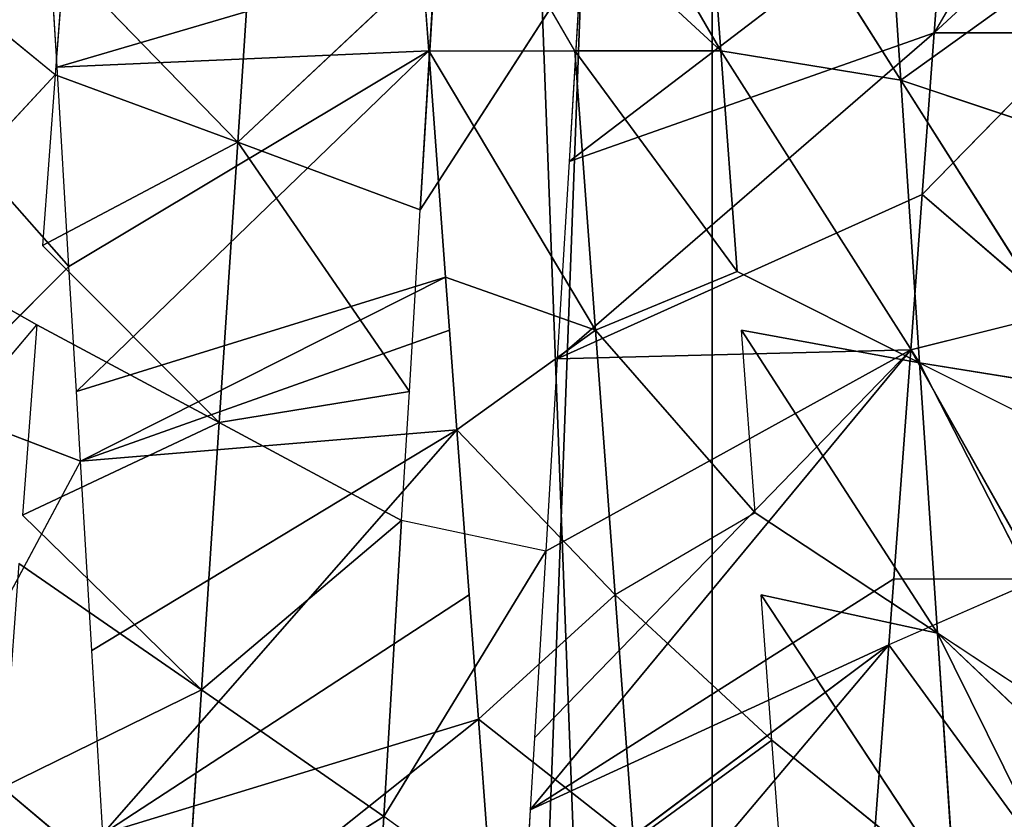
# Model space of a CAD drawing. Extents: x 143 to 263, y -61 to 82.
# Tile 607 of 656: x 250.253 to 250.843, y 71.45 to 71.929. Entities that reach past the tile are written whole.
import ezdxf

# ---------------------------------------------------------------- set-up
doc = ezdxf.new("R2010")
doc.units = 0
doc.header["$LTSCALE"] = 25.4
doc.layers.get('0').update_dxf_attribs({"color": 13, "linetype": 'CONTINUOUS'})

# ---------------------------------------------------------------- blocks, each defined once
blk = doc.blocks.new('ICE-BALL-8126_STL')
at = {"color": 41}
for p, q in [((10.74328, 47.04888, 96.73569), (10.50894, 46.92876, 96.6183)), ((10.74328, 47.04888, 96.73569), (10.50894, 46.92876, 96.6183)), ((10.77688, 47.05089, 96.72147), (10.67107, 46.9395, 96.56055)), ((10.74328, 47.04888, 96.73569), (10.67107, 46.9395, 96.56055)), ((10.13737, 47.03796, 93.36781), (10.31102, 46.93756, 93.39289)), ((10.33947, 46.91753, 96.66043), (10.5261, 47.03588, 96.8106)), ((10.33947, 46.91753, 96.66043), (10.5261, 47.03588, 96.8106)), ((10.50894, 46.92876, 96.6183), (10.5637, 47.03813, 96.79966)), ((10.50894, 46.92876, 96.6183), (10.5261, 47.03588, 96.8106)), ((10.31102, 47.02506, 93.39289), (10.31102, 46.93756, 93.39289)), ((10.31102, 47.02506, 93.39289), (10.40807, 46.93036, 93.41572)), ((10.376, 47.02691, 96.84631), (10.33947, 46.91753, 96.66043)), ((10.376, 47.02691, 96.84631), (10.33947, 46.91753, 96.66043)), ((10.26552, 47.02029, 96.86475), (10.33947, 46.91753, 96.66043)), ((10.26552, 47.02029, 96.86475), (10.33947, 46.91753, 96.66043)), ((10.47895, 47.01259, 93.43658), (10.40807, 46.93036, 93.41572)), ((10.50102, 46.92345, 93.44382), (10.47895, 47.01259, 93.43658)), ((10.50102, 46.92345, 93.44382), (10.63835, 47.00076, 93.49732)), ((10.50102, 46.92345, 93.44382), (10.63835, 47.00076, 93.49732)), ((10.63835, 46.91325, 93.49732), (10.63835, 47.00076, 93.49732)), ((10.63835, 47.00076, 93.49732), (10.67806, 46.91031, 93.51565)), ((10.7869, 46.98972, 93.57306), (10.67806, 46.91031, 93.51565)), ((10.8239, 46.94963, 96.48879), (10.64801, 46.83378, 96.36416)), ((10.8239, 46.94963, 96.48879), (10.64801, 46.83378, 96.36416)), ((10.8239, 46.94963, 96.48879), (10.67107, 46.9395, 96.56055)), ((10.8239, 46.94963, 96.48879), (10.67107, 46.9395, 96.56055)), ((10.73524, 46.84026, 96.32137), (10.8239, 46.94963, 96.48879)), ((10.73524, 46.84026, 96.32137), (10.8239, 46.94963, 96.48879)), ((10.21565, 46.94464, 93.37667), (10.31102, 46.93756, 93.39289)), ((10.3882, 46.71868, 93.02194), (10.21565, 46.94464, 93.37667)), ((10.3882, 46.71868, 93.02194), (10.21565, 46.94464, 93.37667)), ((10.48923, 46.82199, 96.42591), (10.67107, 46.9395, 96.56055)), ((10.48923, 46.82199, 96.42591), (10.67107, 46.9395, 96.56055)), ((10.67107, 46.9395, 96.56055), (10.50894, 46.92876, 96.6183)), ((10.67107, 46.9395, 96.56055), (10.50894, 46.92876, 96.6183)), ((10.59886, 46.83013, 96.38541), (10.67107, 46.9395, 96.56055)), ((10.67107, 46.9395, 96.56055), (10.64801, 46.83378, 96.36416)), ((10.31102, 46.93756, 93.39289), (10.40807, 46.93036, 93.41572)), ((10.50647, 46.71161, 93.04984), (10.31102, 46.93756, 93.39289)), ((10.50647, 46.71161, 93.04984), (10.31102, 46.93756, 93.39289)), ((10.3882, 46.71868, 93.02194), (10.31102, 46.93756, 93.39289)), ((10.3882, 46.71868, 93.02194), (10.31102, 46.93756, 93.39289)), ((10.32176, 46.80955, 96.47073), (10.50894, 46.92876, 96.6183)), ((10.32176, 46.80955, 96.47073), (10.50894, 46.92876, 96.6183)), ((10.50894, 46.92876, 96.6183), (10.33947, 46.91753, 96.66043)), ((10.50894, 46.92876, 96.6183), (10.33947, 46.91753, 96.66043)), ((10.40807, 46.93036, 93.41572), (10.50102, 46.92345, 93.44382)), ((10.50647, 46.71161, 93.04984), (10.40807, 46.93036, 93.41572)), ((10.50647, 46.71161, 93.04984), (10.40807, 46.93036, 93.41572)), ((10.45417, 46.81938, 96.43695), (10.50894, 46.92876, 96.6183)), ((10.50894, 46.92876, 96.6183), (10.48923, 46.82199, 96.42591)), ((10.50102, 46.92345, 93.44382), (10.63835, 46.91325, 93.49732)), ((10.73372, 46.69801, 93.12621), (10.50102, 46.92345, 93.44382)), ((10.73372, 46.69801, 93.12621), (10.50102, 46.92345, 93.44382)), ((10.62184, 46.7047, 93.08472), (10.50102, 46.92345, 93.44382)), ((10.62184, 46.7047, 93.08472), (10.50102, 46.92345, 93.44382)), ((10.50647, 46.71161, 93.04984), (10.50102, 46.92345, 93.44382)), ((10.50647, 46.71161, 93.04984), (10.50102, 46.92345, 93.44382)), ((10.50102, 46.92345, 93.44382), (10.63835, 46.91325, 93.49732)), ((10.33947, 46.91753, 96.66043), (10.14838, 46.79668, 96.497)), ((10.33947, 46.91753, 96.66043), (10.14838, 46.79668, 96.497)), ((10.16497, 46.90596, 96.68572), (10.33947, 46.91753, 96.66043)), ((10.16497, 46.90596, 96.68572), (10.33947, 46.91753, 96.66043)), ((10.32176, 46.80955, 96.47073), (10.33947, 46.91753, 96.66043)), ((10.32176, 46.80955, 96.47073), (10.33947, 46.91753, 96.66043)), ((10.63835, 46.91325, 93.49732), (10.67806, 46.91031, 93.51565)), ((10.77688, 46.69543, 93.14435), (10.63835, 46.91325, 93.49732)), ((10.77688, 46.69543, 93.14435), (10.63835, 46.91325, 93.49732)), ((10.67806, 46.91031, 93.51565), (10.77688, 46.69543, 93.14435)), ((10.67806, 46.91031, 93.51565), (10.7869, 46.90223, 93.57306)), ((10.94496, 46.68537, 93.22717), (10.67806, 46.91031, 93.51565)), ((10.94496, 46.68537, 93.22717), (10.67806, 46.91031, 93.51565)), ((10.84158, 46.69156, 93.17387), (10.67806, 46.91031, 93.51565)), ((10.84158, 46.69156, 93.17387), (10.67806, 46.91031, 93.51565)), ((10.67806, 46.91031, 93.51565), (10.77688, 46.69543, 93.14435)), ((10.64801, 46.74628, 96.36416), (10.73524, 46.84026, 96.32137)), ((10.73524, 46.84026, 96.32137), (10.64801, 46.83378, 96.36416)), ((10.79584, 46.84476, 96.28755), (10.73524, 46.84026, 96.32137)), ((10.79584, 46.75726, 96.28755), (10.73524, 46.84026, 96.32137)), ((10.59886, 46.83013, 96.38541), (10.48923, 46.73449, 96.42591)), ((10.59886, 46.83013, 96.38541), (10.48923, 46.82199, 96.42591)), ((10.59886, 46.83013, 96.38541), (10.64801, 46.74628, 96.36416)), ((10.45417, 46.81938, 96.43695), (10.32176, 46.80955, 96.47073)), ((10.32176, 46.72205, 96.47073), (10.45417, 46.81938, 96.43695)), ((10.32176, 46.72205, 96.47073), (10.45417, 46.81938, 96.43695)), ((10.45417, 46.81938, 96.43695), (10.32176, 46.80955, 96.47073)), ((10.48923, 46.73449, 96.42591), (10.45417, 46.81938, 96.43695)), ((10.32176, 46.80955, 96.47073), (10.14838, 46.79668, 96.497)), ((10.32176, 46.80955, 96.47073), (10.14838, 46.79668, 96.497)), ((10.32176, 46.80955, 96.47073), (10.32176, 46.72205, 96.47073)), ((10.32176, 46.80955, 96.47073), (10.32176, 46.72205, 96.47073)), ((0, 46.80443, 110.13866), (23, 46.80443, 110.13866)), ((0, 46.80443, 110.13866), (23, 46.80443, 110.13866)), ((23, 46.80443, 79.72717), (0, 46.80443, 79.72717)), ((23, 46.80443, 79.72717), (0, 46.80443, 79.72717)), ((10.79584, 46.75726, 96.28755), (10.64801, 46.74628, 96.36416)), ((10.79584, 46.75726, 96.28755), (10.64801, 46.74628, 96.36416)), ((10.72258, 46.66431, 96.328), (10.79584, 46.75726, 96.28755)), ((10.48923, 46.73449, 96.42591), (10.64801, 46.74628, 96.36416)), ((10.48923, 46.73449, 96.42591), (10.64801, 46.74628, 96.36416)), ((10.64801, 46.74628, 96.36416), (10.54907, 46.65143, 96.40496)), ((10.72258, 46.66431, 96.328), (10.64801, 46.74628, 96.36416)), ((10.48923, 46.73449, 96.42591), (10.32176, 46.72205, 96.47073)), ((10.32176, 46.63455, 96.47073), (10.48923, 46.73449, 96.42591)), ((10.32176, 46.63455, 96.47073), (10.48923, 46.73449, 96.42591)), ((10.48923, 46.73449, 96.42591), (10.32176, 46.72205, 96.47073)), ((10.45755, 46.64463, 96.43593), (10.48923, 46.73449, 96.42591)), ((10.48923, 46.73449, 96.42591), (10.54907, 46.65143, 96.40496)), ((10.32176, 46.72205, 96.47073), (10.14838, 46.62167, 96.497)), ((10.26765, 46.72589, 93.00137), (10.41722, 46.62944, 93.02807)), ((10.26765, 46.72589, 93.00137), (10.3882, 46.71868, 93.02194)), ((10.32176, 46.63455, 96.47073), (10.32176, 46.72205, 96.47073)), ((10.3882, 46.71868, 93.02194), (10.50647, 46.71161, 93.04984)), ((10.50647, 46.71161, 93.04984), (10.62184, 46.7047, 93.08472)), ((10.62184, 46.7047, 93.08472), (10.60336, 46.61831, 93.07861)), ((10.62184, 46.7047, 93.08472), (10.78088, 46.60769, 93.14609)), ((10.62184, 46.7047, 93.08472), (10.73372, 46.69801, 93.12621)), ((10.73372, 46.69801, 93.12621), (10.77688, 46.69543, 93.14435)), ((10.77688, 46.69543, 93.14435), (10.84158, 46.69156, 93.17387)), ((10.84158, 46.69156, 93.17387), (10.78088, 46.60769, 93.14609)), ((10.79584, 46.66976, 96.28755), (10.72258, 46.66431, 96.328)), ((10.72258, 46.66431, 96.328), (10.64801, 46.65878, 96.36416)), ((10.79129, 46.43925, 96.71515), (10.72258, 46.66431, 96.328)), ((10.79129, 46.43925, 96.71515), (10.72258, 46.66431, 96.328)), ((10.89683, 46.44556, 96.66444), (10.72258, 46.66431, 96.328)), ((10.89683, 46.44556, 96.66444), (10.72258, 46.66431, 96.328)), ((10.64801, 46.65878, 96.36416), (10.54907, 46.65143, 96.40496)), ((10.79129, 46.43925, 96.71515), (10.64801, 46.65878, 96.36416)), ((10.79129, 46.43925, 96.71515), (10.64801, 46.65878, 96.36416)), ((10.54907, 46.65143, 96.40496), (10.48923, 46.64699, 96.42591)), ((10.54907, 46.65143, 96.40496), (10.56789, 46.42588, 96.79839)), ((10.68148, 46.43268, 96.75996), (10.54907, 46.65143, 96.40496)), ((10.68148, 46.43268, 96.75996), (10.54907, 46.65143, 96.40496)), ((10.79129, 46.43925, 96.71515), (10.54907, 46.65143, 96.40496)), ((10.79129, 46.43925, 96.71515), (10.54907, 46.65143, 96.40496)), ((10.54907, 46.65143, 96.40496), (10.56789, 46.42588, 96.79839)), ((10.45755, 46.64463, 96.43593), (10.32176, 46.63455, 96.47073)), ((10.45755, 46.64463, 96.43593), (10.32176, 46.63455, 96.47073)), ((10.48923, 46.64699, 96.42591), (10.45755, 46.64463, 96.43593)), ((10.45755, 46.64463, 96.43593), (10.5261, 46.42338, 96.8106)), ((10.45755, 46.64463, 96.43593), (10.5261, 46.42338, 96.8106)), ((10.48923, 46.64699, 96.42591), (10.56789, 46.42588, 96.79839)), ((10.48923, 46.64699, 96.42591), (10.56789, 46.42588, 96.79839)), ((10.41722, 46.62944, 93.02807), (10.26552, 46.63852, 93.00108)), ((10.26552, 46.63852, 93.00108), (10.37668, 46.52007, 93.21312)), ((10.41722, 46.62944, 93.02807), (10.26552, 46.63852, 93.00108)), ((10.26552, 46.63852, 93.00108), (10.37668, 46.52007, 93.21312)), ((10.32176, 46.63455, 96.47073), (10.2672, 46.6305, 96.48114)), ((10.32176, 46.63455, 96.47073), (10.5261, 46.42338, 96.8106)), ((10.33164, 46.41175, 96.8545), (10.32176, 46.63455, 96.47073)), ((10.33164, 46.41175, 96.8545), (10.32176, 46.63455, 96.47073)), ((10.45107, 46.4189, 96.83002), (10.32176, 46.63455, 96.47073)), ((10.45107, 46.4189, 96.83002), (10.32176, 46.63455, 96.47073)), ((10.32176, 46.63455, 96.47073), (10.5261, 46.42338, 96.8106)), ((10.33164, 46.41175, 96.8545), (10.2672, 46.6305, 96.48114)), ((10.33164, 46.41175, 96.8545), (10.2672, 46.6305, 96.48114)), ((10.37668, 46.52007, 93.21312), (10.41722, 46.62944, 93.02807)), ((10.37668, 46.52007, 93.21312), (10.41722, 46.62944, 93.02807)), ((10.5261, 46.62293, 93.05522), (10.41722, 46.62944, 93.02807)), ((10.37668, 46.52007, 93.21312), (10.5261, 46.62293, 93.05522)), ((10.37668, 46.52007, 93.21312), (10.5261, 46.62293, 93.05522)), ((10.60336, 46.61831, 93.07861), (10.5261, 46.62293, 93.05522)), ((10.54475, 46.50893, 93.25875), (10.5261, 46.62293, 93.05522)), ((10.54475, 46.50893, 93.25875), (10.5261, 46.62293, 93.05522)), ((10.54475, 46.50893, 93.25875), (10.60336, 46.61831, 93.07861)), ((10.54475, 46.50893, 93.25875), (10.60336, 46.61831, 93.07861)), ((10.78088, 46.60769, 93.14609), (10.60336, 46.61831, 93.07861)), ((10.78088, 46.60769, 93.14609), (10.60336, 46.61831, 93.07861)), ((10.70501, 46.49831, 93.31968), (10.60336, 46.61831, 93.07861)), ((10.70501, 46.49831, 93.31968), (10.60336, 46.61831, 93.07861)), ((10.70501, 46.49831, 93.31968), (10.78088, 46.60769, 93.14609)), ((10.70501, 46.49831, 93.31968), (10.78088, 46.60769, 93.14609)), ((10.94767, 46.59771, 93.22868), (10.78088, 46.60769, 93.14609)), ((10.94767, 46.59771, 93.22868), (10.78088, 46.60769, 93.14609)), ((10.85561, 46.48833, 93.39424), (10.78088, 46.60769, 93.14609)), ((10.85561, 46.48833, 93.39424), (10.78088, 46.60769, 93.14609)), ((10.37668, 46.52007, 93.21312), (10.20306, 46.53157, 93.1841)), ((10.37668, 46.52007, 93.21312), (10.20306, 46.53157, 93.1841)), ((10.37668, 46.52007, 93.21312), (10.26893, 46.41569, 93.38499)), ((10.37668, 46.52007, 93.21312), (10.26893, 46.41569, 93.38499)), ((10.33615, 46.41069, 93.39818), (10.37668, 46.52007, 93.21312)), ((10.33615, 46.41069, 93.39818), (10.37668, 46.52007, 93.21312)), ((10.37668, 46.52007, 93.21312), (10.43853, 46.40309, 93.42424)), ((10.37668, 46.52007, 93.21312), (10.43853, 46.40309, 93.42424)), ((10.37668, 46.52007, 93.21312), (10.54475, 46.50893, 93.25875)), ((10.37668, 46.52007, 93.21312), (10.54475, 46.50893, 93.25875)), ((10.54475, 46.50893, 93.25875), (10.43853, 46.40309, 93.42424)), ((10.48613, 46.39956, 93.4389), (10.54475, 46.50893, 93.25875)), ((10.54475, 46.50893, 93.25875), (10.70501, 46.49831, 93.31968)), ((10.60026, 46.39108, 93.48099), (10.54475, 46.50893, 93.25875)), ((10.60026, 46.39108, 93.48099), (10.54475, 46.50893, 93.25875)), ((10.54475, 46.50893, 93.25875), (10.70501, 46.49831, 93.31968)), ((10.70501, 46.49831, 93.31968), (10.60026, 46.39108, 93.48099)), ((10.62915, 46.38894, 93.49327), (10.70501, 46.49831, 93.31968)), ((10.70501, 46.49831, 93.31968), (10.85561, 46.48833, 93.39424)), ((10.76354, 46.37896, 93.55981), (10.70501, 46.49831, 93.31968)), ((10.76354, 46.37896, 93.55981), (10.70501, 46.49831, 93.31968)), ((10.70501, 46.49831, 93.31968), (10.85561, 46.48833, 93.39424)), ((10.76354, 46.37896, 93.55981), (10.85561, 46.48833, 93.39424)), ((10.76354, 46.37896, 93.55981), (10.85561, 46.48833, 93.39424)), ((10.79129, 46.43925, 96.71515), (10.68148, 46.43268, 96.75996)), ((10.68148, 46.43268, 96.75996), (10.56789, 46.42588, 96.79839)), ((10.56789, 46.42588, 96.79839), (10.5261, 46.42338, 96.8106)), ((10.56789, 46.42588, 96.79839), (10.53376, 46.33634, 96.80844)), ((10.56789, 46.42588, 96.79839), (10.71481, 46.34718, 96.74717)), ((10.5261, 46.42338, 96.8106), (10.45107, 46.4189, 96.83002)), ((10.26893, 46.41569, 93.38499), (10.33615, 46.41069, 93.39818)), ((10.45107, 46.4189, 96.83002), (10.33164, 46.41175, 96.8545)), ((10.45107, 46.4189, 96.83002), (10.34497, 46.32505, 96.85216)), ((10.45107, 46.4189, 96.83002), (10.53376, 46.33634, 96.80844)), ((10.33164, 46.41175, 96.8545), (10.26552, 46.40779, 96.86475)), ((10.33615, 46.41069, 93.39818), (10.26893, 46.32819, 93.38499)), ((10.33615, 46.41069, 93.39818), (10.43853, 46.31559, 93.42424)), ((10.33615, 46.41069, 93.39818), (10.43853, 46.40309, 93.42424)), ((10.43853, 46.31559, 93.42424), (10.48613, 46.39956, 93.4389)), ((10.60026, 46.30359, 93.48099), (10.48613, 46.39956, 93.4389)), ((10.48613, 46.39956, 93.4389), (10.60026, 46.39108, 93.48099))]:
    blk.add_line(p, q, dxfattribs=at)
mesh = blk.add_polyface(dxfattribs=at)
corners = [(0, 46.80443, 110.13866), (23, 48.11544, 105.16051), (0, 48.11544, 105.16051), (23, 46.80443, 110.13866)]
mesh.append_faces([[corners[k] for k in face] for face in [(0, 1, 2), (1, 0, 3)]], dxfattribs={"vtx0": -1, "color": 41})
mesh = blk.add_polyface(dxfattribs=at)
corners = [(0, 48.11544, 84.70531), (23, 46.80443, 79.72717), (0, 46.80443, 79.72717), (23, 48.11544, 84.70531)]
mesh.append_faces([[corners[k] for k in face] for face in [(0, 1, 2), (1, 0, 3)]], dxfattribs={"vtx0": -1, "color": 41})
mesh = blk.add_polyface(dxfattribs=at)
corners = [(10.31102, 46.93756, 93.39289), (10.13737, 47.12546, 93.36781), (10.13737, 47.03796, 93.36781), (10.31102, 47.11256, 93.39289), (10.31102, 47.02506, 93.39289)]
mesh.append_faces([[corners[k] for k in face] for face in [(0, 1, 2), (3, 0, 4)]], dxfattribs={"vtx0": -1, "color": 41})
mesh.append_faces([[corners[k] for k in face] for face in [(1, 0, 3)]], dxfattribs={"vtx0": -1, "vtx1": -1, "color": 41})
mesh = blk.add_polyface(dxfattribs=at)
corners = [(21.2, 47.10861, 89.89464), (0, 46.31937, 84.91157), (21.2, 46.31937, 84.91157), (0, 47.10861, 89.89464)]
mesh.append_faces([[corners[k] for k in face] for face in [(0, 1, 2), (1, 0, 3)]], dxfattribs={"vtx0": -1, "color": 41})
mesh = blk.add_polyface(dxfattribs=at)
corners = [(21.2, 46.31937, 104.95425), (0, 47.10861, 99.97118), (21.2, 47.10861, 99.97118), (0, 46.31937, 104.95425)]
mesh.append_faces([[corners[k] for k in face] for face in [(0, 1, 2), (1, 0, 3)]], dxfattribs={"vtx0": -1, "color": 41})
mesh = blk.add_polyface(dxfattribs=at)
corners = [(10.47895, 47.01259, 93.43658), (10.63835, 47.00076, 93.49732), (10.46224, 47.10133, 93.43134), (10.50102, 46.92345, 93.44382)]
mesh.append_faces([[corners[k] for k in face] for face in [(0, 1, 2), (1, 0, 3)]], dxfattribs={"vtx0": -1, "color": 41})
mesh = blk.add_polyface(dxfattribs=at)
corners = [(10.67107, 46.9395, 96.56055), (10.91255, 47.05901, 96.65621), (10.8239, 46.94963, 96.48879), (10.77688, 47.05089, 96.72147)]
mesh.append_faces([[corners[k] for k in face] for face in [(0, 1, 2), (1, 0, 3)]], dxfattribs={"vtx0": -1, "color": 41})
mesh = blk.add_polyface(dxfattribs=at)
corners = [(10.74328, 47.04888, 96.73569), (10.67107, 46.9395, 96.56055), (10.50894, 46.92876, 96.6183)]
mesh.append_faces([[corners[k] for k in face] for face in [(0, 1, 2)]], dxfattribs={"color": 41})
mesh = blk.add_polyface(dxfattribs=at)
corners = [(10.5637, 47.03813, 96.79966), (10.74328, 47.04888, 96.73569), (10.50894, 46.92876, 96.6183)]
mesh.append_faces([[corners[k] for k in face] for face in [(0, 1, 2)]], dxfattribs={"color": 41})
mesh = blk.add_polyface(dxfattribs=at)
corners = [(10.376, 47.02691, 96.84631), (10.5261, 47.03588, 96.8106), (10.33947, 46.91753, 96.66043)]
mesh.append_faces([[corners[k] for k in face] for face in [(0, 1, 2)]], dxfattribs={"color": 41})
mesh = blk.add_polyface(dxfattribs=at)
corners = [(10.5261, 47.03588, 96.8106), (10.50894, 46.92876, 96.6183), (10.33947, 46.91753, 96.66043)]
mesh.append_faces([[corners[k] for k in face] for face in [(0, 1, 2)]], dxfattribs={"color": 41})
mesh = blk.add_polyface(dxfattribs=at)
corners = [(10.26552, 47.02029, 96.86475), (10.376, 47.02691, 96.84631), (10.33947, 46.91753, 96.66043)]
mesh.append_faces([[corners[k] for k in face] for face in [(0, 1, 2)]], dxfattribs={"color": 41})
mesh = blk.add_polyface(dxfattribs=at)
corners = [(10.47895, 47.01259, 93.43658), (10.31102, 47.02506, 93.39289), (10.40807, 46.93036, 93.41572)]
mesh.append_faces([[corners[k] for k in face] for face in [(0, 1, 2)]], dxfattribs={"color": 41})
mesh = blk.add_polyface(dxfattribs=at)
corners = [(10.26552, 47.02029, 96.86475), (10.33947, 46.91753, 96.66043), (10.16497, 46.90596, 96.68572)]
mesh.append_faces([[corners[k] for k in face] for face in [(0, 1, 2)]], dxfattribs={"color": 41})
mesh = blk.add_polyface(dxfattribs=at)
corners = [(10.63835, 47.00076, 93.49732), (10.50102, 46.92345, 93.44382), (10.63835, 46.91325, 93.49732)]
mesh.append_faces([[corners[k] for k in face] for face in [(0, 1, 2)]], dxfattribs={"color": 41})
mesh = blk.add_polyface(dxfattribs=at)
corners = [(10.7869, 46.98972, 93.57306), (10.63835, 47.00076, 93.49732), (10.67806, 46.91031, 93.51565)]
mesh.append_faces([[corners[k] for k in face] for face in [(0, 1, 2)]], dxfattribs={"color": 41})
mesh = blk.add_polyface(dxfattribs=at)
corners = [(10.8239, 46.94963, 96.48879), (10.73524, 46.84026, 96.32137), (10.64801, 46.83378, 96.36416)]
mesh.append_faces([[corners[k] for k in face] for face in [(0, 1, 2)]], dxfattribs={"color": 41})
mesh = blk.add_polyface(dxfattribs=at)
corners = [(10.67107, 46.9395, 96.56055), (10.8239, 46.94963, 96.48879), (10.64801, 46.83378, 96.36416)]
mesh.append_faces([[corners[k] for k in face] for face in [(0, 1, 2)]], dxfattribs={"color": 41})
mesh = blk.add_polyface(dxfattribs=at)
corners = [(10.8239, 46.94963, 96.48879), (10.79584, 46.84476, 96.28755), (10.73524, 46.84026, 96.32137)]
mesh.append_faces([[corners[k] for k in face] for face in [(0, 1, 2)]], dxfattribs={"color": 41})
mesh = blk.add_polyface(dxfattribs=at)
corners = [(10.31102, 46.93756, 93.39289), (10.21565, 46.94464, 93.37667), (10.3882, 46.71868, 93.02194)]
mesh.append_faces([[corners[k] for k in face] for face in [(0, 1, 2)]], dxfattribs={"color": 41})
mesh = blk.add_polyface(dxfattribs=at)
corners = [(10.21565, 46.94464, 93.37667), (10.26765, 46.72589, 93.00137), (10.3882, 46.71868, 93.02194)]
mesh.append_faces([[corners[k] for k in face] for face in [(0, 1, 2)]], dxfattribs={"color": 41})
mesh = blk.add_polyface(dxfattribs=at)
corners = [(10.50894, 46.92876, 96.6183), (10.67107, 46.9395, 96.56055), (10.48923, 46.82199, 96.42591)]
mesh.append_faces([[corners[k] for k in face] for face in [(0, 1, 2)]], dxfattribs={"color": 41})
mesh = blk.add_polyface(dxfattribs=at)
corners = [(10.67107, 46.9395, 96.56055), (10.59886, 46.83013, 96.38541), (10.48923, 46.82199, 96.42591)]
mesh.append_faces([[corners[k] for k in face] for face in [(0, 1, 2)]], dxfattribs={"color": 41})
mesh = blk.add_polyface(dxfattribs=at)
corners = [(10.40807, 46.93036, 93.41572), (10.31102, 46.93756, 93.39289), (10.50647, 46.71161, 93.04984)]
mesh.append_faces([[corners[k] for k in face] for face in [(0, 1, 2)]], dxfattribs={"color": 41})
mesh = blk.add_polyface(dxfattribs=at)
corners = [(10.31102, 46.93756, 93.39289), (10.3882, 46.71868, 93.02194), (10.50647, 46.71161, 93.04984)]
mesh.append_faces([[corners[k] for k in face] for face in [(0, 1, 2)]], dxfattribs={"color": 41})
mesh = blk.add_polyface(dxfattribs=at)
corners = [(10.33947, 46.91753, 96.66043), (10.50894, 46.92876, 96.6183), (10.32176, 46.80955, 96.47073)]
mesh.append_faces([[corners[k] for k in face] for face in [(0, 1, 2)]], dxfattribs={"color": 41})
mesh = blk.add_polyface(dxfattribs=at)
corners = [(10.50894, 46.92876, 96.6183), (10.45417, 46.81938, 96.43695), (10.32176, 46.80955, 96.47073)]
mesh.append_faces([[corners[k] for k in face] for face in [(0, 1, 2)]], dxfattribs={"color": 41})
mesh = blk.add_polyface(dxfattribs=at)
corners = [(10.50102, 46.92345, 93.44382), (10.40807, 46.93036, 93.41572), (10.50647, 46.71161, 93.04984)]
mesh.append_faces([[corners[k] for k in face] for face in [(0, 1, 2)]], dxfattribs={"color": 41})
mesh = blk.add_polyface(dxfattribs=at)
corners = [(10.77688, 46.69543, 93.14435), (10.50102, 46.92345, 93.44382), (10.73372, 46.69801, 93.12621), (10.63835, 46.91325, 93.49732)]
mesh.append_faces([[corners[k] for k in face] for face in [(0, 1, 2), (1, 0, 3)]], dxfattribs={"vtx0": -1, "color": 41})
mesh = blk.add_polyface(dxfattribs=at)
corners = [(10.50102, 46.92345, 93.44382), (10.62184, 46.7047, 93.08472), (10.73372, 46.69801, 93.12621)]
mesh.append_faces([[corners[k] for k in face] for face in [(0, 1, 2)]], dxfattribs={"color": 41})
mesh = blk.add_polyface(dxfattribs=at)
corners = [(10.50102, 46.92345, 93.44382), (10.50647, 46.71161, 93.04984), (10.62184, 46.7047, 93.08472)]
mesh.append_faces([[corners[k] for k in face] for face in [(0, 1, 2)]], dxfattribs={"color": 41})
mesh = blk.add_polyface(dxfattribs=at)
corners = [(10.33947, 46.91753, 96.66043), (10.32176, 46.80955, 96.47073), (10.14838, 46.79668, 96.497)]
mesh.append_faces([[corners[k] for k in face] for face in [(0, 1, 2)]], dxfattribs={"color": 41})
mesh = blk.add_polyface(dxfattribs=at)
corners = [(10.16497, 46.90596, 96.68572), (10.33947, 46.91753, 96.66043), (10.14838, 46.79668, 96.497)]
mesh.append_faces([[corners[k] for k in face] for face in [(0, 1, 2)]], dxfattribs={"color": 41})
mesh = blk.add_polyface(dxfattribs=at)
corners = [(10.67806, 46.91031, 93.51565), (10.63835, 46.91325, 93.49732), (10.77688, 46.69543, 93.14435)]
mesh.append_faces([[corners[k] for k in face] for face in [(0, 1, 2)]], dxfattribs={"color": 41})
mesh = blk.add_polyface(dxfattribs=at)
corners = [(10.7869, 46.90223, 93.57306), (10.67806, 46.91031, 93.51565), (10.94496, 46.68537, 93.22717)]
mesh.append_faces([[corners[k] for k in face] for face in [(0, 1, 2)]], dxfattribs={"color": 41})
mesh = blk.add_polyface(dxfattribs=at)
corners = [(10.67806, 46.91031, 93.51565), (10.84158, 46.69156, 93.17387), (10.94496, 46.68537, 93.22717)]
mesh.append_faces([[corners[k] for k in face] for face in [(0, 1, 2)]], dxfattribs={"color": 41})
mesh = blk.add_polyface(dxfattribs=at)
corners = [(10.67806, 46.91031, 93.51565), (10.77688, 46.69543, 93.14435), (10.84158, 46.69156, 93.17387)]
mesh.append_faces([[corners[k] for k in face] for face in [(0, 1, 2)]], dxfattribs={"color": 41})
mesh = blk.add_polyface(dxfattribs=at)
corners = [(10.79584, 46.75726, 96.28755), (10.64801, 46.74628, 96.36416), (10.73524, 46.84026, 96.32137)]
mesh.append_faces([[corners[k] for k in face] for face in [(0, 1, 2)]], dxfattribs={"color": 41})
mesh = blk.add_polyface(dxfattribs=at)
corners = [(10.64801, 46.74628, 96.36416), (10.48923, 46.73449, 96.42591), (10.59886, 46.83013, 96.38541)]
mesh.append_faces([[corners[k] for k in face] for face in [(0, 1, 2)]], dxfattribs={"color": 41})
mesh = blk.add_polyface(dxfattribs=at)
corners = [(10.45417, 46.81938, 96.43695), (10.32176, 46.72205, 96.47073), (10.32176, 46.80955, 96.47073)]
mesh.append_faces([[corners[k] for k in face] for face in [(0, 1, 2)]], dxfattribs={"color": 41})
mesh = blk.add_polyface(dxfattribs=at)
corners = [(10.48923, 46.73449, 96.42591), (10.32176, 46.72205, 96.47073), (10.45417, 46.81938, 96.43695)]
mesh.append_faces([[corners[k] for k in face] for face in [(0, 1, 2)]], dxfattribs={"color": 41})
mesh = blk.add_polyface(dxfattribs=at)
corners = [(10.32176, 46.80955, 96.47073), (10.14838, 46.70918, 96.497), (10.14838, 46.79668, 96.497), (10.14838, 46.62167, 96.497), (10.32176, 46.72205, 96.47073)]
mesh.append_faces([[corners[k] for k in face] for face in [(0, 1, 2), (3, 0, 4)]], dxfattribs={"vtx0": -1, "color": 41})
mesh.append_faces([[corners[k] for k in face] for face in [(1, 0, 3)]], dxfattribs={"vtx0": -1, "vtx1": -1, "color": 41})
mesh = blk.add_polyface(dxfattribs=at)
corners = [(0, 44.9885, 114.9556), (23, 46.80443, 110.13866), (0, 46.80443, 110.13866), (23, 44.9885, 114.9556)]
mesh.append_faces([[corners[k] for k in face] for face in [(0, 1, 2), (1, 0, 3)]], dxfattribs={"vtx0": -1, "color": 41})
mesh = blk.add_polyface(dxfattribs=at)
corners = [(0, 46.80443, 79.72717), (23, 44.9885, 74.91022), (0, 44.9885, 74.91022), (23, 46.80443, 79.72717)]
mesh.append_faces([[corners[k] for k in face] for face in [(0, 1, 2), (1, 0, 3)]], dxfattribs={"vtx0": -1, "color": 41})
mesh = blk.add_polyface(dxfattribs=at)
corners = [(10.79584, 46.75726, 96.28755), (10.72258, 46.66431, 96.328), (10.64801, 46.74628, 96.36416)]
mesh.append_faces([[corners[k] for k in face] for face in [(0, 1, 2)]], dxfattribs={"color": 41})
mesh = blk.add_polyface(dxfattribs=at)
corners = [(10.64801, 46.74628, 96.36416), (10.54907, 46.65143, 96.40496), (10.48923, 46.73449, 96.42591)]
mesh.append_faces([[corners[k] for k in face] for face in [(0, 1, 2)]], dxfattribs={"color": 41})
mesh = blk.add_polyface(dxfattribs=at)
corners = [(10.48923, 46.73449, 96.42591), (10.32176, 46.63455, 96.47073), (10.32176, 46.72205, 96.47073)]
mesh.append_faces([[corners[k] for k in face] for face in [(0, 1, 2)]], dxfattribs={"color": 41})
mesh = blk.add_polyface(dxfattribs=at)
corners = [(10.48923, 46.73449, 96.42591), (10.45755, 46.64463, 96.43593), (10.32176, 46.63455, 96.47073)]
mesh.append_faces([[corners[k] for k in face] for face in [(0, 1, 2)]], dxfattribs={"color": 41})
mesh = blk.add_polyface(dxfattribs=at)
corners = [(10.41722, 46.62944, 93.02807), (10.26765, 46.72589, 93.00137), (10.26552, 46.63852, 93.00108)]
mesh.append_faces([[corners[k] for k in face] for face in [(0, 1, 2)]], dxfattribs={"color": 41})
mesh = blk.add_polyface(dxfattribs=at)
corners = [(10.78088, 46.60769, 93.14609), (10.62184, 46.7047, 93.08472), (10.60336, 46.61831, 93.07861)]
mesh.append_faces([[corners[k] for k in face] for face in [(0, 1, 2)]], dxfattribs={"color": 41})
mesh = blk.add_polyface(dxfattribs=at)
corners = [(10.94767, 46.59771, 93.22868), (10.84158, 46.69156, 93.17387), (10.78088, 46.60769, 93.14609)]
mesh.append_faces([[corners[k] for k in face] for face in [(0, 1, 2)]], dxfattribs={"color": 41})
mesh = blk.add_polyface(dxfattribs=at)
corners = [(10.89683, 46.44556, 96.66444), (10.72258, 46.66431, 96.328), (10.79584, 46.66976, 96.28755)]
mesh.append_faces([[corners[k] for k in face] for face in [(0, 1, 2)]], dxfattribs={"color": 41})
mesh = blk.add_polyface(dxfattribs=at)
corners = [(10.79129, 46.43925, 96.71515), (10.64801, 46.65878, 96.36416), (10.72258, 46.66431, 96.328)]
mesh.append_faces([[corners[k] for k in face] for face in [(0, 1, 2)]], dxfattribs={"color": 41})
mesh = blk.add_polyface(dxfattribs=at)
corners = [(10.79129, 46.43925, 96.71515), (10.72258, 46.66431, 96.328), (10.89683, 46.44556, 96.66444)]
mesh.append_faces([[corners[k] for k in face] for face in [(0, 1, 2)]], dxfattribs={"color": 41})
mesh = blk.add_polyface(dxfattribs=at)
corners = [(10.79129, 46.43925, 96.71515), (10.54907, 46.65143, 96.40496), (10.64801, 46.65878, 96.36416)]
mesh.append_faces([[corners[k] for k in face] for face in [(0, 1, 2)]], dxfattribs={"color": 41})
mesh = blk.add_polyface(dxfattribs=at)
corners = [(10.56789, 46.42588, 96.79839), (10.48923, 46.64699, 96.42591), (10.54907, 46.65143, 96.40496)]
mesh.append_faces([[corners[k] for k in face] for face in [(0, 1, 2)]], dxfattribs={"color": 41})
mesh = blk.add_polyface(dxfattribs=at)
corners = [(10.56789, 46.42588, 96.79839), (10.54907, 46.65143, 96.40496), (10.68148, 46.43268, 96.75996)]
mesh.append_faces([[corners[k] for k in face] for face in [(0, 1, 2)]], dxfattribs={"color": 41})
mesh = blk.add_polyface(dxfattribs=at)
corners = [(10.68148, 46.43268, 96.75996), (10.54907, 46.65143, 96.40496), (10.79129, 46.43925, 96.71515)]
mesh.append_faces([[corners[k] for k in face] for face in [(0, 1, 2)]], dxfattribs={"color": 41})
mesh = blk.add_polyface(dxfattribs=at)
corners = [(10.5261, 46.42338, 96.8106), (10.32176, 46.63455, 96.47073), (10.45755, 46.64463, 96.43593)]
mesh.append_faces([[corners[k] for k in face] for face in [(0, 1, 2)]], dxfattribs={"color": 41})
mesh = blk.add_polyface(dxfattribs=at)
corners = [(10.56789, 46.42588, 96.79839), (10.45755, 46.64463, 96.43593), (10.48923, 46.64699, 96.42591), (10.5261, 46.42338, 96.8106)]
mesh.append_faces([[corners[k] for k in face] for face in [(0, 1, 2), (1, 0, 3)]], dxfattribs={"vtx0": -1, "color": 41})
mesh = blk.add_polyface(dxfattribs=at)
corners = [(10.37668, 46.52007, 93.21312), (10.26552, 46.63852, 93.00108), (10.20306, 46.53157, 93.1841)]
mesh.append_faces([[corners[k] for k in face] for face in [(0, 1, 2)]], dxfattribs={"color": 41})
mesh = blk.add_polyface(dxfattribs=at)
corners = [(10.37668, 46.52007, 93.21312), (10.41722, 46.62944, 93.02807), (10.26552, 46.63852, 93.00108)]
mesh.append_faces([[corners[k] for k in face] for face in [(0, 1, 2)]], dxfattribs={"color": 41})
mesh = blk.add_polyface(dxfattribs=at)
corners = [(10.33164, 46.41175, 96.8545), (10.2672, 46.6305, 96.48114), (10.32176, 46.63455, 96.47073)]
mesh.append_faces([[corners[k] for k in face] for face in [(0, 1, 2)]], dxfattribs={"color": 41})
mesh = blk.add_polyface(dxfattribs=at)
corners = [(10.33164, 46.41175, 96.8545), (10.32176, 46.63455, 96.47073), (10.45107, 46.4189, 96.83002)]
mesh.append_faces([[corners[k] for k in face] for face in [(0, 1, 2)]], dxfattribs={"color": 41})
mesh = blk.add_polyface(dxfattribs=at)
corners = [(10.45107, 46.4189, 96.83002), (10.32176, 46.63455, 96.47073), (10.5261, 46.42338, 96.8106)]
mesh.append_faces([[corners[k] for k in face] for face in [(0, 1, 2)]], dxfattribs={"color": 41})
mesh = blk.add_polyface(dxfattribs=at)
corners = [(10.26552, 46.40779, 96.86475), (10.2672, 46.6305, 96.48114), (10.33164, 46.41175, 96.8545)]
mesh.append_faces([[corners[k] for k in face] for face in [(0, 1, 2)]], dxfattribs={"color": 41})
mesh = blk.add_polyface(dxfattribs=at)
corners = [(10.37668, 46.52007, 93.21312), (10.5261, 46.62293, 93.05522), (10.41722, 46.62944, 93.02807)]
mesh.append_faces([[corners[k] for k in face] for face in [(0, 1, 2)]], dxfattribs={"color": 41})
mesh = blk.add_polyface(dxfattribs=at)
corners = [(10.54475, 46.50893, 93.25875), (10.5261, 46.62293, 93.05522), (10.37668, 46.52007, 93.21312)]
mesh.append_faces([[corners[k] for k in face] for face in [(0, 1, 2)]], dxfattribs={"color": 41})
mesh = blk.add_polyface(dxfattribs=at)
corners = [(10.54475, 46.50893, 93.25875), (10.60336, 46.61831, 93.07861), (10.5261, 46.62293, 93.05522)]
mesh.append_faces([[corners[k] for k in face] for face in [(0, 1, 2)]], dxfattribs={"color": 41})
mesh = blk.add_polyface(dxfattribs=at)
corners = [(10.70501, 46.49831, 93.31968), (10.60336, 46.61831, 93.07861), (10.54475, 46.50893, 93.25875)]
mesh.append_faces([[corners[k] for k in face] for face in [(0, 1, 2)]], dxfattribs={"color": 41})
mesh = blk.add_polyface(dxfattribs=at)
corners = [(10.70501, 46.49831, 93.31968), (10.78088, 46.60769, 93.14609), (10.60336, 46.61831, 93.07861)]
mesh.append_faces([[corners[k] for k in face] for face in [(0, 1, 2)]], dxfattribs={"color": 41})
mesh = blk.add_polyface(dxfattribs=at)
corners = [(10.85561, 46.48833, 93.39424), (10.78088, 46.60769, 93.14609), (10.70501, 46.49831, 93.31968)]
mesh.append_faces([[corners[k] for k in face] for face in [(0, 1, 2)]], dxfattribs={"color": 41})
mesh = blk.add_polyface(dxfattribs=at)
corners = [(10.85561, 46.48833, 93.39424), (10.94767, 46.59771, 93.22868), (10.78088, 46.60769, 93.14609)]
mesh.append_faces([[corners[k] for k in face] for face in [(0, 1, 2)]], dxfattribs={"color": 41})
mesh = blk.add_polyface(dxfattribs=at)
corners = [(10.26893, 46.41569, 93.38499), (10.37668, 46.52007, 93.21312), (10.20306, 46.53157, 93.1841)]
mesh.append_faces([[corners[k] for k in face] for face in [(0, 1, 2)]], dxfattribs={"color": 41})
mesh = blk.add_polyface(dxfattribs=at)
corners = [(10.33615, 46.41069, 93.39818), (10.37668, 46.52007, 93.21312), (10.26893, 46.41569, 93.38499)]
mesh.append_faces([[corners[k] for k in face] for face in [(0, 1, 2)]], dxfattribs={"color": 41})
mesh = blk.add_polyface(dxfattribs=at)
corners = [(10.43853, 46.40309, 93.42424), (10.37668, 46.52007, 93.21312), (10.33615, 46.41069, 93.39818)]
mesh.append_faces([[corners[k] for k in face] for face in [(0, 1, 2)]], dxfattribs={"color": 41})
mesh = blk.add_polyface(dxfattribs=at)
corners = [(10.43853, 46.40309, 93.42424), (10.54475, 46.50893, 93.25875), (10.37668, 46.52007, 93.21312)]
mesh.append_faces([[corners[k] for k in face] for face in [(0, 1, 2)]], dxfattribs={"color": 41})
mesh = blk.add_polyface(dxfattribs=at)
corners = [(10.60026, 46.39108, 93.48099), (10.54475, 46.50893, 93.25875), (10.48613, 46.39956, 93.4389)]
mesh.append_faces([[corners[k] for k in face] for face in [(0, 1, 2)]], dxfattribs={"color": 41})
mesh = blk.add_polyface(dxfattribs=at)
corners = [(10.60026, 46.39108, 93.48099), (10.70501, 46.49831, 93.31968), (10.54475, 46.50893, 93.25875)]
mesh.append_faces([[corners[k] for k in face] for face in [(0, 1, 2)]], dxfattribs={"color": 41})
mesh = blk.add_polyface(dxfattribs=at)
corners = [(10.76354, 46.37896, 93.55981), (10.70501, 46.49831, 93.31968), (10.62915, 46.38894, 93.49327)]
mesh.append_faces([[corners[k] for k in face] for face in [(0, 1, 2)]], dxfattribs={"color": 41})
mesh = blk.add_polyface(dxfattribs=at)
corners = [(10.76354, 46.37896, 93.55981), (10.85561, 46.48833, 93.39424), (10.70501, 46.49831, 93.31968)]
mesh.append_faces([[corners[k] for k in face] for face in [(0, 1, 2)]], dxfattribs={"color": 41})
mesh = blk.add_polyface(dxfattribs=at)
corners = [(10.89303, 46.36896, 93.64028), (10.85561, 46.48833, 93.39424), (10.76354, 46.37896, 93.55981)]
mesh.append_faces([[corners[k] for k in face] for face in [(0, 1, 2)]], dxfattribs={"color": 41})
mesh = blk.add_polyface(dxfattribs=at)
corners = [(10.71481, 46.34718, 96.74717), (10.53376, 46.33634, 96.80844), (10.56789, 46.42588, 96.79839)]
mesh.append_faces([[corners[k] for k in face] for face in [(0, 1, 2)]], dxfattribs={"color": 41})
mesh = blk.add_polyface(dxfattribs=at)
corners = [(10.53376, 46.33634, 96.80844), (10.34497, 46.32505, 96.85216), (10.45107, 46.4189, 96.83002)]
mesh.append_faces([[corners[k] for k in face] for face in [(0, 1, 2)]], dxfattribs={"color": 41})
mesh = blk.add_polyface(dxfattribs=at)
corners = [(10.43853, 46.31559, 93.42424), (10.33615, 46.41069, 93.39818), (10.26893, 46.32819, 93.38499)]
mesh.append_faces([[corners[k] for k in face] for face in [(0, 1, 2)]], dxfattribs={"color": 41})
mesh = blk.add_polyface(dxfattribs=at)
corners = [(10.60026, 46.30359, 93.48099), (10.48613, 46.39956, 93.4389), (10.43853, 46.31559, 93.42424)]
mesh.append_faces([[corners[k] for k in face] for face in [(0, 1, 2)]], dxfattribs={"color": 41})

msp = doc.modelspace()

# ---------------------------------------------------------------- block references
at = {"color": 0, "rotation": 270}
msp.add_blockref('ICE-BALL-8126_STL', (203.86356, 82.23263), dxfattribs=at)

doc.saveas('drawing.dxf')
